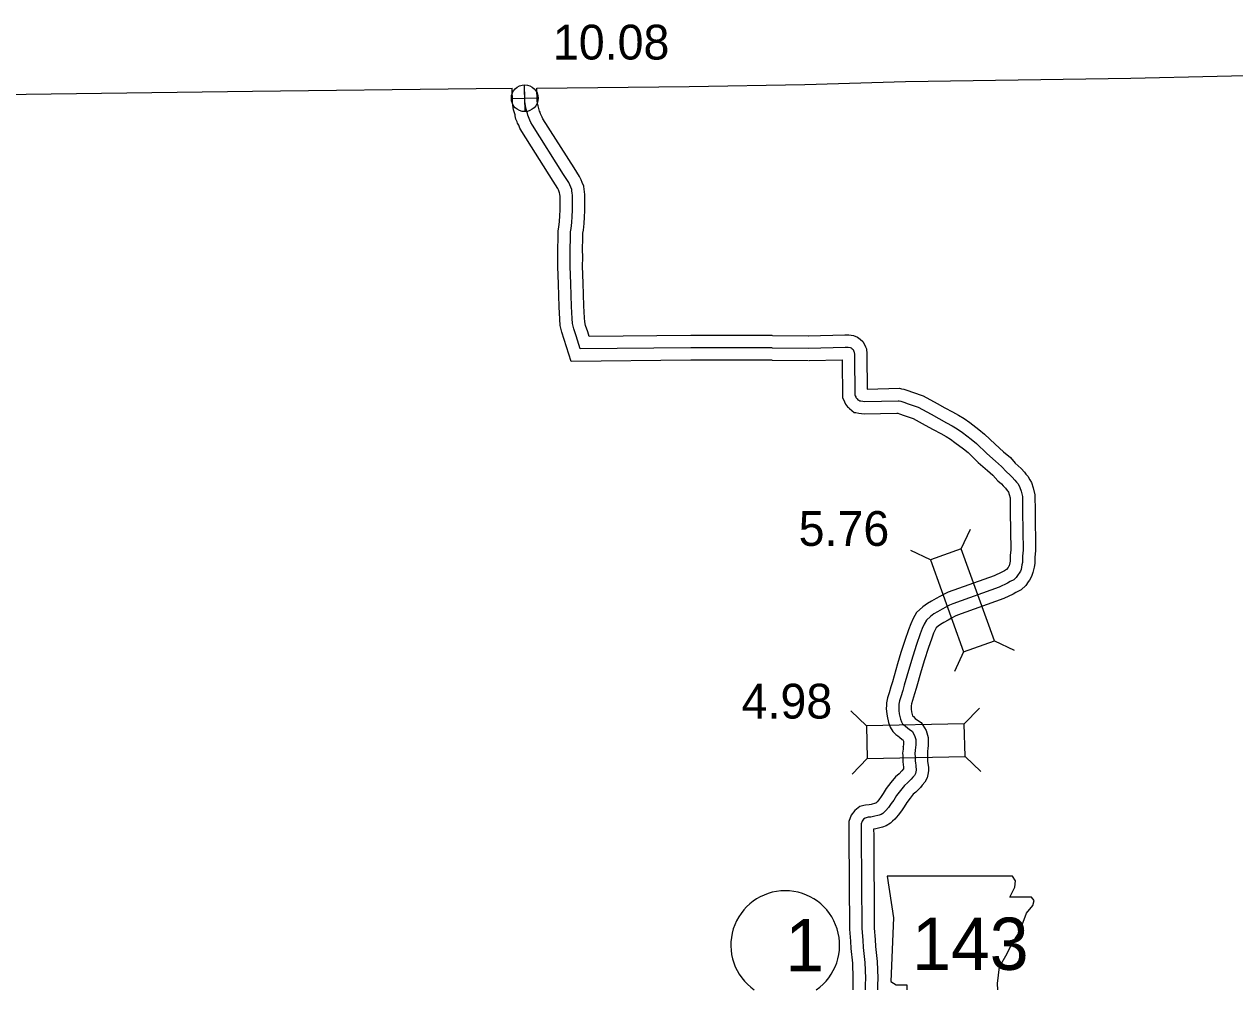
# Model space of a CAD drawing. Extents: x 31699 to 244310, y -8841 to 11474.
# Drawn here: x 136951 to 137930, y 2145 to 2926 of the extents above; entities that cross this region are included whole.
import ezdxf

# ---------------------------------------------------------------- set-up
doc = ezdxf.new("R2010")
doc.units = 0
for name, color, linetype in [('B_Logo', 7, 'Continuous'), ('G-ANNO-TEXT', 7, 'Continuous'), ('Level 21', 7, 'Continuous'), ('Level 55', 7, 'Continuous'), ('R_Annotation', 7, 'Continuous'), ('R_Border Notes', 7, 'Continuous'), ('R_XS_EARTHWORK_STAGE1', 7, 'Continuous'), ('R_XS_EARTHWORK_STAGE2', 7, 'Continuous'), ('S_WALL', 7, 'Continuous'), ('S_WALL_ANNOT', 7, 'Continuous')]:
    doc.layers.add(name, color=color, linetype=linetype)

msp = doc.modelspace()

# ---------------------------------------------------------------- linework, layer by layer
at = {"layer": 'B_Logo'}
for points in [[(137555.94, 2663.85), (137490.06, 2663.79), (137400.61, 2663.01), (137397.26, 2673.63), (137395.37, 2679.36), (137394.4, 2683.47), (137394.04, 2687.66), (137393.65, 2697.46), (137393.13, 2715.8), (137392.57, 2729.87), (137392.62, 2736.88), (137392.42, 2743.62), (137392.67, 2752.64), (137392.87, 2757.66), (137393.3, 2760.34), (137393.77, 2765.24), (137394.17, 2770.26), (137394.3, 2775.34), (137394.44, 2780.35), (137394.4, 2782.96), (137394.33, 2784.76), (137394.31, 2787.09), (137394.02, 2789.29), (137393.89, 2790.75), (137393.71, 2792.08), (137392.97, 2793.79), (137392.23, 2795.76), (137391.29, 2797.66), (137387.23, 2804.11), (137361.91, 2844.11), (137360.77, 2846.14), (137359.96, 2848.04), (137359.23, 2849.55), (137358.85, 2850.67), (137358.13, 2852.11), (137357.87, 2853.5), (137357.55, 2855.02), (137356.94, 2856.87), (137356.54, 2858.46), (137356.29, 2859.92), (137355.89, 2863.24), (137355.58, 2874.1)], [(137555.94, 2663.85), (137585.42, 2663.54)], [(137585.42, 2663.54), (137614.85, 2664.36), (137617.32, 2664.36), (137618.92, 2664.17), (137619.86, 2663.77), (137620.66, 2663.17), (137621.27, 2662.64), (137621.8, 2661.63), (137622, 2661.03), (137622.27, 2660.43), (137622.48, 2658.43), (137622.55, 2656.83), (137622.75, 2625.85), (137623.15, 2625.05), (137623.49, 2624.18), (137623.69, 2623.78), (137624.36, 2622.91), (137624.76, 2622.51), (137625.3, 2621.91), (137625.7, 2621.58), (137626.03, 2621.58), (137626.7, 2621.12), (137627.64, 2620.92), (137630.78, 2620.46), (137657.7, 2621.12), (137658.5, 2620.93), (137660.04, 2620.66), (137662.31, 2619.93), (137665.99, 2618.54), (137673.94, 2615.82), (137684.44, 2610.1), (137690.8, 2606.58), (137697.02, 2603.32), (137701.57, 2600.8), (137705.65, 2598.4), (137709.73, 2595.41), (137716.82, 2590.02), (137721.04, 2586.62), (137729.4, 2578.49), (137736.57, 2572.3), (137741.52, 2567.97), (137745.47, 2563.44), (137748.15, 2561.11), (137750.02, 2559.25), (137752.23, 2556.78), (137753.57, 2555.12), (137754.58, 2554.05), (137755.72, 2552.12), (137756.32, 2550.98), (137757.26, 2547.91), (137758.27, 2543.71), (137758.5, 2531.42), (137758.9, 2500.11), (137758.44, 2495.3), (137758.25, 2490.29), (137757.92, 2488.22), (137757.2, 2484.68), (137756.67, 2483.14), (137755.67, 2481.54), (137754.8, 2480.4), (137753.2, 2477.99), (137751.47, 2476.25), (137748.33, 2474.71), (137746.13, 2473.5), (137739.46, 2470.28), (137702.01, 2456.84), (137699.41, 2455.7), (137696.27, 2453.95), (137693.4, 2452.41), (137689.73, 2450.26), (137686.73, 2448.59), (137683.93, 2446.64), (137680.66, 2443.63), (137678.86, 2440.36), (137677.2, 2436.81), (137675.67, 2432.47), (137672.55, 2423.91), (137669.57, 2414.49), (137666.91, 2405.41), (137662.74, 2391.04), (137661.54, 2386.76), (137659.95, 2381.62), (137658.89, 2378.34), (137658.43, 2375.54), (137658.3, 2373.93), (137658.23, 2372.27), (137658.37, 2370.6), (137658.71, 2367.66), (137659.65, 2363.52), (137660.39, 2361.32), (137661.33, 2359.79), (137662.34, 2358.79), (137663.81, 2357.72), (137665.22, 2356.46), (137666.89, 2355.13), (137669.03, 2353.73), (137671.11, 2350.19), (137671.98, 2347.13), (137672.06, 2343.79), (137671.99, 2342.45), (137671.86, 2340.71)], [(137671.86, 2340.71), (137671.67, 2338.24), (137671.34, 2335.71), (137671.41, 2335.04), (137671.54, 2333.3), (137671.48, 2331.83), (137671.49, 2329.76), (137671.69, 2327.83), (137671.96, 2326.36), (137672.16, 2324.42), (137672.3, 2323.69), (137672.3, 2322.29), (137672.11, 2320.88), (137671.71, 2319.48), (137671.04, 2318.01), (137669.78, 2316.67), (137668.31, 2314.87), (137665.31, 2311.85), (137662.84, 2309.78), (137659.65, 2305.83), (137656.45, 2301.82), (137654.18, 2297.94), (137652.25, 2295.2), (137649.99, 2291.99), (137647.92, 2289.58), (137646.46, 2288.24), (137645.39, 2287.23), (137643.92, 2286.23), (137642.45, 2285.82), (137637.85, 2284.61), (137635.58, 2284.27), (137633.5, 2284.07), (137632.64, 2283.8), (137631.03, 2283.46), (137629.83, 2282.52), (137628.63, 2280.98), (137627.9, 2278.91), (137627.85, 2275.24), (137627.99, 2269.56), (137628.49, 2193.98), (137629.18, 2184.57), (137629.59, 2178.76), (137630.75, 2166.67), (137631.25, 2153.92), (137631.12, 2148.45), (137631.04, 2144.51)]]:
    msp.add_lwpolyline(points, dxfattribs=at)
at = {"layer": 'G-ANNO-TEXT'}
msp.add_lwpolyline([(137738.51, 2144.51), (137738.02, 2149.65), (137739.72, 2163.18), (137745.92, 2173.9), (137749.87, 2181.79), (137755.51, 2190.25), (137758.89, 2199.27), (137761.71, 2206.6), (137766.78, 2212.81), (137767.91, 2216.75), (137765.66, 2219.57), (137748.18, 2219.57), (137752.12, 2227.47), (137752.69, 2232.54), (137750.35, 2236.44), (137648.92, 2236.49), (137654, 2202.66), (137651.74, 2151.34), (137656.25, 2148.52), (137664.71, 2148.52), (137664.71, 2144.51)], dxfattribs=at)
at = {"layer": 'Level 21'}
for p, q in [((137356.02, 2855), (137355.52, 2876.7)), ((137344.92, 2865.6), (137366.62, 2866.1))]:
    msp.add_line(p, q, dxfattribs=at)
msp.add_circle((137355.77, 2865.85), 10.85, dxfattribs=at)
at = {"layer": 'Level 55'}
for points in [[(137555.95, 2653.85), (137490.11, 2653.79), (137393.31, 2652.95), (137387.74, 2670.55), (137385.73, 2676.65), (137384.5, 2681.88), (137384.06, 2687.02), (137383.66, 2697.12), (137383.13, 2715.46), (137382.57, 2729.71), (137382.62, 2736.77), (137382.42, 2743.6), (137382.67, 2752.98), (137382.9, 2758.65), (137383.37, 2761.61), (137383.81, 2766.12), (137384.18, 2770.79), (137384.31, 2775.61), (137384.44, 2780.42), (137384.41, 2782.69), (137384.33, 2784.5), (137384.31, 2786.39), (137384.07, 2788.21), (137383.97, 2789.4), (137383.7, 2790.04), (137383.05, 2791.76), (137382.55, 2792.76), (137378.77, 2798.77), (137353.33, 2838.97), (137351.78, 2841.7), (137350.84, 2843.91), (137349.95, 2845.77), (137349.6, 2846.81), (137348.55, 2848.9), (137348.06, 2851.55), (137347.88, 2852.41), (137347.33, 2854.09), (137346.76, 2856.37), (137346.39, 2858.45), (137345.9, 2862.5), (137345.59, 2873.9)], [(137555.93, 2673.85), (137490.02, 2673.79), (137407.92, 2673.07), (137406.78, 2676.7), (137405, 2682.08), (137404.3, 2685.05), (137404.02, 2688.29), (137403.65, 2697.8), (137403.12, 2716.14), (137402.57, 2730.03), (137402.63, 2736.99), (137402.43, 2743.63), (137402.66, 2752.31), (137402.84, 2756.67), (137403.22, 2759.08), (137403.73, 2764.36), (137404.16, 2769.73), (137404.3, 2775.08), (137404.44, 2780.29), (137404.4, 2783.22), (137404.33, 2785.01), (137404.3, 2787.8), (137403.96, 2790.36), (137403.84, 2791.87), (137403.43, 2794.8), (137402.25, 2797.53), (137401.41, 2799.76), (137400.02, 2802.55), (137395.69, 2809.44), (137370.49, 2849.25), (137369.75, 2850.57), (137369.07, 2852.17), (137368.51, 2853.33), (137368.1, 2854.53), (137367.71, 2855.3), (137367.21, 2857.64), (137366.55, 2859.65), (137366.33, 2860.54), (137366.18, 2861.38), (137365.87, 2863.97), (137365.59, 2873.89)]]:
    msp.add_lwpolyline(points, dxfattribs=at)
at = {"layer": 'R_Annotation'}
for points in [[(137582.25, 2876.89), (137663.69, 2879.35), (137845.93, 2881.99), (137985.61, 2885.26), (138019.68, 2885.54), (138175.93, 2888.25), (138207.99, 2888.89)], [(136762.99, 2867.4), (136774.83, 2867.54), (136952.33, 2869.12), (137135.46, 2871.59), (137316.34, 2873.57), (137345.59, 2873.87)], [(137365.59, 2874.08), (137488.76, 2875.35), (137582.25, 2876.89)]]:
    msp.add_lwpolyline(points, dxfattribs=at)
at = {"layer": 'R_Border Notes'}
msp.add_arc((137566.45, 2180.65), 44, 304.77853, 235.22147, dxfattribs=at)
at = {"layer": 'R_XS_EARTHWORK_STAGE1'}
for p, q in [((137708.84, 2501.36), (137716.35, 2517.28)), ((137683.99, 2492.44), (137668.07, 2499.95)), ((137735.6, 2426.82), (137751.52, 2419.31)), ((137710.75, 2417.9), (137703.24, 2401.98)), ((137632.13, 2358.02), (137619.41, 2370.19)), ((137711.31, 2359.77), (137723.48, 2372.49)), ((137632.72, 2331.63), (137620.55, 2318.91)), ((137711.9, 2333.38), (137724.61, 2321.21))]:
    msp.add_line(p, q, dxfattribs=at)
for points in [[(137735.6, 2426.82), (137708.84, 2501.36), (137683.99, 2492.44), (137710.75, 2417.9)], [(137632.72, 2331.63), (137711.9, 2333.38), (137711.31, 2359.77), (137632.13, 2358.02)]]:
    msp.add_lwpolyline(points, close=True, dxfattribs=at)
at = {"layer": 'R_XS_EARTHWORK_STAGE2'}
for p, q in [((137661.89, 2341.46), (137661.89, 2341.5)), ((137681.83, 2339.97), (137681.83, 2339.93))]:
    msp.add_line(p, q, dxfattribs=at)
for points in [[(137556.04, 2673.85), (137585.53, 2673.54)], [(137585.14, 2673.54), (137614.7, 2674.36), (137617.92, 2674.36), (137621.54, 2673.92), (137624.88, 2672.5), (137626.98, 2670.93), (137629.23, 2668.94), (137631.01, 2665.62), (137631.33, 2664.68), (137632.06, 2663.05), (137632.46, 2659.16), (137632.55, 2657.08), (137632.72, 2630.51), (137658.79, 2631.15), (137660.55, 2630.72), (137662.42, 2630.4), (137665.61, 2629.38), (137669.38, 2627.95), (137677.98, 2625.01), (137689.26, 2618.87), (137695.54, 2615.38), (137701.77, 2612.12), (137706.52, 2609.48), (137711.15, 2606.77), (137715.71, 2603.42), (137722.98, 2597.89), (137727.67, 2594.12), (137736.16, 2585.87), (137743.13, 2579.85), (137748.61, 2575.06), (137752.55, 2570.53), (137754.96, 2568.44), (137757.28, 2566.13), (137759.86, 2563.26), (137761.12, 2561.69), (137762.62, 2560.09), (137764.44, 2557.01), (137765.6, 2554.83), (137766.91, 2550.55), (137768.25, 2544.99), (137768.5, 2531.58), (137768.91, 2499.7), (137768.43, 2494.64), (137768.22, 2489.31), (137767.76, 2486.43), (137766.86, 2482.03), (137765.75, 2478.81), (137763.91, 2475.85), (137762.95, 2474.6), (137760.99, 2471.64), (137757.38, 2468.02), (137752.95, 2465.83), (137750.71, 2464.61), (137743.33, 2461.05), (137705.71, 2447.54), (137703.85, 2446.73), (137701.07, 2445.18), (137698.29, 2443.69), (137694.69, 2441.58), (137692.03, 2440.09), (137690.2, 2438.82), (137688.64, 2437.39), (137687.78, 2435.82), (137686.47, 2433.02), (137685.09, 2429.1), (137682.02, 2420.69), (137679.13, 2411.58), (137676.51, 2402.61), (137672.35, 2388.3), (137671.14, 2383.94), (137669.48, 2378.6), (137668.63, 2375.98), (137668.36, 2374.32), (137668.28, 2373.34), (137668.25, 2372.49), (137668.32, 2371.58), (137668.58, 2369.35), (137669.29, 2366.23), (137669.35, 2366.05), (137670.1, 2365.51), (137671.68, 2364.09), (137672.75, 2363.24), (137676.46, 2360.82), (137680.37, 2354.16), (137681.95, 2348.63), (137682.06, 2343.66), (137681.97, 2341.84), (137681.83, 2339.97)], [(137555.83, 2653.85), (137585.32, 2653.54)], [(137585.7, 2653.55), (137612.56, 2654.29), (137612.76, 2623.44), (137614, 2620.98), (137614.34, 2620.12), (137615.19, 2618.43), (137616.84, 2616.28), (137617.5, 2615.63), (137618.34, 2614.69), (137622.1, 2611.57), (137623.48, 2611.58), (137625.87, 2611.07), (137630.17, 2610.44), (137656.66, 2611.09), (137657.65, 2610.92), (137659.01, 2610.49), (137662.6, 2609.13), (137669.91, 2606.63), (137679.63, 2601.34), (137686.05, 2597.78), (137692.27, 2594.52), (137696.61, 2592.11), (137700.14, 2590.04), (137703.74, 2587.4), (137710.66, 2582.14), (137714.4, 2579.12), (137722.64, 2571.12), (137730, 2564.76), (137734.43, 2560.89), (137738.39, 2556.35), (137741.33, 2553.79), (137742.77, 2552.36), (137744.61, 2550.31), (137746.02, 2548.54), (137746.53, 2548.01), (137746.99, 2547.22), (137747.04, 2547.13), (137747.61, 2545.27), (137748.29, 2542.43), (137748.5, 2531.27), (137748.89, 2500.52), (137748.46, 2495.96), (137748.28, 2491.27), (137748.08, 2490.01), (137747.55, 2487.42), (137747.43, 2487.22), (137746.65, 2486.2), (137745.49, 2484.46), (137743.72, 2483.58), (137741.55, 2482.4), (137735.58, 2479.52), (137698.31, 2466.13), (137694.96, 2464.66), (137691.47, 2462.73), (137688.51, 2461.13), (137684.77, 2458.95), (137681.43, 2457.08), (137677.66, 2454.47), (137672.68, 2449.87), (137669.94, 2444.89), (137667.93, 2440.6), (137666.26, 2435.84), (137663.08, 2427.14), (137660, 2417.4), (137657.31, 2408.2), (137653.12, 2393.78), (137651.95, 2389.59), (137650.42, 2384.64), (137649.14, 2380.71), (137648.49, 2376.76), (137648.31, 2374.53), (137648.22, 2372.04), (137648.42, 2369.61), (137648.84, 2365.97), (137650.02, 2360.81), (137651.28, 2357.06), (137653.43, 2353.54), (137655.84, 2351.14), (137657.52, 2349.93), (137658.75, 2348.82), (137661.03, 2347.01), (137661.6, 2346.64), (137661.84, 2346.23), (137662.01, 2345.62), (137662.05, 2343.92), (137662.01, 2343.06), (137661.89, 2341.46)], [(137661.89, 2341.5), (137661.72, 2339.28), (137661.27, 2335.84), (137661.45, 2334.14), (137661.53, 2333.12), (137661.48, 2332.04), (137661.49, 2329.23), (137661.79, 2326.39), (137662.06, 2324.93), (137662.23, 2323.25), (137660.87, 2321.56), (137658.54, 2319.22), (137655.68, 2316.81), (137651.85, 2312.09), (137648.18, 2307.48), (137645.76, 2303.35), (137644.08, 2300.96), (137642.09, 2298.14), (137640.73, 2296.55), (137639.66, 2295.57), (137639.45, 2295.37), (137635.83, 2294.42), (137634.34, 2294.2), (137631.51, 2293.92), (137630.12, 2293.49), (137626.7, 2292.77), (137622.71, 2289.64), (137619.75, 2285.85), (137617.93, 2280.7), (137617.84, 2275.19), (137617.99, 2269.4), (137618.49, 2193.58), (137619.2, 2183.85), (137619.62, 2177.92), (137620.77, 2166), (137621.24, 2153.84), (137621.13, 2148.67), (137621.03, 2144.51)], [(137681.83, 2339.93), (137681.62, 2337.21), (137681.4, 2335.53), (137681.56, 2333.48), (137681.48, 2331.63), (137681.48, 2330.3), (137681.59, 2329.26), (137681.86, 2327.79), (137682.07, 2325.86), (137682.3, 2324.61), (137682.3, 2321.6), (137681.91, 2318.81), (137681.13, 2316.04), (137679.46, 2312.36), (137677.3, 2310.08), (137675.76, 2308.17), (137672.09, 2304.48), (137670.01, 2302.74), (137667.44, 2299.57), (137664.72, 2296.15), (137662.61, 2292.53), (137660.43, 2289.43), (137657.89, 2285.83), (137655.12, 2282.6), (137653.25, 2280.9), (137651.68, 2279.42), (137648.19, 2277.03), (137645.05, 2276.17), (137639.86, 2274.8), (137637.87, 2274.5), (137637.99, 2269.73), (137638.49, 2194.38), (137639.15, 2185.29), (137639.56, 2179.59), (137640.73, 2167.35), (137641.25, 2154.01), (137641.12, 2148.22), (137641.04, 2144.51)]]:
    msp.add_lwpolyline(points, dxfattribs=at)

# ---------------------------------------------------------------- texts
at = {"layer": 'G-ANNO-TEXT'}
msp.add_text('143', height=42.24, dxfattribs=at).set_placement((137669.06, 2160.64))
at = {"layer": 'R_Border Notes'}
msp.add_text('1', height=42.24, dxfattribs=at).set_placement((137566.45, 2159.53))
at = {"layer": 'S_WALL'}
for s, p in [('5.76', (137577.31, 2503.65)), ('4.98', (137531.19, 2363.95))]:
    msp.add_text(s, height=28.16, dxfattribs=at).set_placement(p)
at = {"layer": 'S_WALL_ANNOT'}
msp.add_text('10.08', height=28.16, dxfattribs=at).set_placement((137378.52, 2897.14))

doc.saveas('drawing.dxf')
